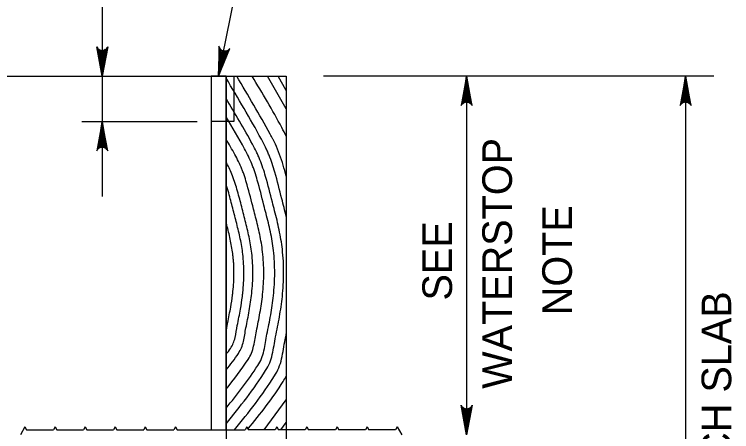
# Model space of a CAD drawing. Extents: x 636530 to 644067, y 294168 to 299122.
# Drawn here: x 638647.9 to 638720.6, y 298230.8 to 298273.1 of the extents above; entities that cross this region are included whole.
import ezdxf

# ---------------------------------------------------------------- set-up
doc = ezdxf.new("R2010")
doc.units = 0
doc.layers.add('1', color=7, linetype='Continuous')

msp = doc.modelspace()

# ---------------------------------------------------------------- linework, layer by layer
at = {"layer": '1'}
for p, q in [((638656.796004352, 298293.97989251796), (638656.796004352, 298266.856155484)), ((638668.5886920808, 298266.856155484), (638672.4146053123, 298285.9791107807)), ((638620.6012498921, 298266.856155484), (638675.4466920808, 298266.856155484)), ((638656.796004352, 298266.856155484), (638656.796004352, 298254.66415548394)), ((638667.8266920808, 298266.856155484), (638667.8266920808, 298254.66415548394)), ((638669.3506920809, 298266.856155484), (638669.3506920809, 298248.66336312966)), ((638669.3506920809, 298266.856155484), (638669.3506920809, 298193.35415548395)), ((638670.1126920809, 298266.856155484), (638670.1126920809, 298262.28415548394)), ((638675.4466920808, 298263.54628911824), (638673.5346806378, 298266.856155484)), ((638675.4466920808, 298265.4058411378), (638674.6088885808, 298266.856155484)), ((638675.4466920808, 298266.856155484), (638675.4466920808, 298193.35415548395)), ((638718.758017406, 298266.856155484), (638679.2221316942, 298266.856155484)), ((638693.7132048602, 298266.856155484), (638693.7132048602, 298230.534255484)), ((638715.8952048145, 298266.856155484), (638715.8952048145, 298193.35415548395)), ((638654.7314310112, 298262.28415548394), (638666.4301346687, 298262.28415548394)), ((638670.1126920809, 298262.28415548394), (638667.8266920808, 298262.28415548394)), ((638673.2071928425, 298231.042255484), (638675.4466920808, 298234.06786456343)), ((638674.9007366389, 298231.042255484), (638675.4466920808, 298231.7798524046)), ((638648.9716920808, 298231.34225548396), (638648.5216920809, 298230.534255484)), ((638648.9716920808, 298231.34225548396), (638649.1387712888, 298231.042255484)), ((638649.1387712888, 298231.042255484), (638651.852612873, 298231.042255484)), ((638652.0196920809, 298231.34225548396), (638651.852612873, 298231.042255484)), ((638652.0196920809, 298231.34225548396), (638652.1867712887, 298231.042255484)), ((638652.1867712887, 298231.042255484), (638654.900612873, 298231.042255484)), ((638655.0676920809, 298231.34225548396), (638654.900612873, 298231.042255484)), ((638655.0676920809, 298231.34225548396), (638655.2347712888, 298231.042255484)), ((638655.2347712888, 298231.042255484), (638657.948612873, 298231.042255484)), ((638658.1156920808, 298231.34225548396), (638657.948612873, 298231.042255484)), ((638658.1156920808, 298231.34225548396), (638658.2827712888, 298231.042255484)), ((638658.2827712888, 298231.042255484), (638660.9966128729, 298231.042255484)), ((638661.1636920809, 298231.34225548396), (638660.9966128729, 298231.042255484)), ((638661.1636920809, 298231.34225548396), (638661.3307712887, 298231.042255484)), ((638661.3307712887, 298231.042255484), (638664.044612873, 298231.042255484)), ((638664.2116920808, 298231.34225548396), (638664.044612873, 298231.042255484)), ((638664.2116920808, 298231.34225548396), (638664.3787712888, 298231.042255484)), ((638664.3787712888, 298231.042255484), (638671.274612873, 298231.042255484)), ((638671.4416920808, 298231.34225548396), (638671.274612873, 298231.042255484)), ((638671.4416920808, 298231.34225548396), (638671.6087712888, 298231.042255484)), ((638674.3226128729, 298231.042255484), (638671.6087712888, 298231.042255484)), ((638674.4896920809, 298231.34225548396), (638674.3226128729, 298231.042255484)), ((638674.4896920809, 298231.34225548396), (638674.6567712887, 298231.042255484)), ((638677.370612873, 298231.042255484), (638674.6567712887, 298231.042255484)), ((638677.5376920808, 298231.34225548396), (638677.370612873, 298231.042255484)), ((638677.5376920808, 298231.34225548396), (638677.7047712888, 298231.042255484)), ((638680.418612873, 298231.042255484), (638677.7047712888, 298231.042255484)), ((638680.5856920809, 298231.34225548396), (638680.418612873, 298231.042255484)), ((638680.5856920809, 298231.34225548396), (638680.7527712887, 298231.042255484)), ((638683.466612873, 298231.042255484), (638680.7527712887, 298231.042255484)), ((638683.6336920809, 298231.34225548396), (638683.466612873, 298231.042255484)), ((638683.6336920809, 298231.34225548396), (638683.8007712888, 298231.042255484)), ((638686.514612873, 298231.042255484), (638683.8007712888, 298231.042255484)), ((638686.6816920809, 298231.34225548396), (638686.514612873, 298231.042255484)), ((638686.6816920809, 298231.34225548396), (638687.1316920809, 298230.534255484))]:
    msp.add_line(p, q, dxfattribs=at)
for points in [[(638656.796004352, 298266.856155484), (638656.2367710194, 298269.8387888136), (638656.3163876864, 298269.72387214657), (638656.3960043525, 298269.6089554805), (638656.4960043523, 298269.5497054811), (638656.5960043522, 298269.4904554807), (638656.6960043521, 298269.4733054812), (638656.796004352, 298269.45615548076), (638656.8960043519, 298269.4733054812), (638656.9960043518, 298269.4904554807), (638657.0960043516, 298269.5497054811), (638657.1960043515, 298269.6089554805), (638657.2756210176, 298269.72387214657), (638657.3552376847, 298269.8387888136), (638656.796004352, 298266.856155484), (638657.2756210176, 298269.72387214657), (638657.1960043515, 298269.6089554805), (638656.796004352, 298266.856155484), (638657.0960043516, 298269.5497054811), (638656.9960043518, 298269.4904554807), (638656.796004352, 298266.856155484), (638656.8960043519, 298269.4733054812), (638656.796004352, 298269.45615548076), (638656.796004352, 298266.856155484), (638656.6960043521, 298269.4733054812), (638656.5960043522, 298269.4904554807), (638656.796004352, 298266.856155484), (638656.4960043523, 298269.5497054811), (638656.3960043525, 298269.6089554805), (638656.796004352, 298266.856155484), (638656.3163876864, 298269.72387214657)], [(638668.5886920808, 298266.856155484), (638669.7221951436, 298269.6711180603), (638669.6215811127, 298269.574053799), (638669.5209670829, 298269.4769895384), (638669.4112865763, 298269.438509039), (638669.3016060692, 298269.40002853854), (638669.2001847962, 298269.40282993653), (638669.098763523, 298269.4056313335), (638669.0040712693, 298269.4420662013), (638668.9093790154, 298269.47850106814), (638668.8229459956, 298269.55621783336), (638668.7365129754, 298269.63393459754), (638668.6809879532, 298269.762237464), (638668.6254629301, 298269.89054033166), (638668.5886920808, 298266.856155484), (638668.6809879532, 298269.762237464), (638668.7365129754, 298269.63393459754), (638668.5886920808, 298266.856155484), (638668.8229459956, 298269.55621783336), (638668.9093790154, 298269.47850106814), (638668.5886920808, 298266.856155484), (638669.0040712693, 298269.4420662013), (638669.098763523, 298269.4056313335), (638668.5886920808, 298266.856155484), (638669.2001847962, 298269.40282993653), (638669.3016060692, 298269.40002853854), (638668.5886920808, 298266.856155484), (638669.4112865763, 298269.438509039), (638669.5209670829, 298269.4769895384), (638668.5886920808, 298266.856155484), (638669.6215811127, 298269.574053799)], [(638693.7132048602, 298266.856155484), (638693.1539715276, 298263.8735221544), (638693.2335881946, 298263.98843882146), (638693.3132048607, 298264.1033554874), (638693.4132048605, 298264.16260548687), (638693.5132048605, 298264.22185548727), (638693.6132048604, 298264.2390054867), (638693.7132048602, 298264.25615548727), (638693.81320486, 298264.2390054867), (638693.9132048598, 298264.22185548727), (638694.0132048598, 298264.16260548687), (638694.1132048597, 298264.1033554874), (638694.1928215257, 298263.98843882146), (638694.2724381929, 298263.8735221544), (638693.7132048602, 298266.856155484), (638694.1928215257, 298263.98843882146), (638694.1132048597, 298264.1033554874), (638693.7132048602, 298266.856155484), (638694.0132048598, 298264.16260548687), (638693.9132048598, 298264.22185548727), (638693.7132048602, 298266.856155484), (638693.81320486, 298264.2390054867), (638693.7132048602, 298264.25615548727), (638693.7132048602, 298266.856155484), (638693.6132048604, 298264.2390054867), (638693.5132048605, 298264.22185548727), (638693.7132048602, 298266.856155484), (638693.4132048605, 298264.16260548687), (638693.3132048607, 298264.1033554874), (638693.7132048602, 298266.856155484), (638693.2335881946, 298263.98843882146)], [(638715.8952048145, 298266.856155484), (638715.3359714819, 298263.8735221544), (638715.4155881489, 298263.98843882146), (638715.495204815, 298264.1033554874), (638715.5952048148, 298264.16260548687), (638715.6952048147, 298264.22185548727), (638715.7952048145, 298264.2390054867), (638715.8952048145, 298264.25615548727), (638715.9952048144, 298264.2390054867), (638716.0952048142, 298264.22185548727), (638716.1952048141, 298264.16260548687), (638716.2952048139, 298264.1033554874), (638716.37482148, 298263.98843882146), (638716.4544381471, 298263.8735221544), (638715.8952048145, 298266.856155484), (638716.37482148, 298263.98843882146), (638716.2952048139, 298264.1033554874), (638715.8952048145, 298266.856155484), (638716.1952048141, 298264.16260548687), (638716.0952048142, 298264.22185548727), (638715.8952048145, 298266.856155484), (638715.9952048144, 298264.2390054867), (638715.8952048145, 298264.25615548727), (638715.8952048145, 298266.856155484), (638715.7952048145, 298264.2390054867), (638715.6952048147, 298264.22185548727), (638715.8952048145, 298266.856155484), (638715.5952048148, 298264.16260548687), (638715.495204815, 298264.1033554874), (638715.8952048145, 298266.856155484), (638715.4155881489, 298263.98843882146)], [(638656.796004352, 298262.28415548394), (638656.2367710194, 298259.3015221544), (638656.3163876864, 298259.4164388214), (638656.3960043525, 298259.5313554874), (638656.4960043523, 298259.5906054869), (638656.5960043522, 298259.6498554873), (638656.6960043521, 298259.6670054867), (638656.796004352, 298259.6841554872), (638656.8960043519, 298259.6670054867), (638656.9960043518, 298259.6498554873), (638657.0960043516, 298259.5906054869), (638657.1960043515, 298259.5313554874), (638657.2756210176, 298259.4164388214), (638657.3552376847, 298259.3015221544), (638656.796004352, 298262.28415548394), (638657.2756210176, 298259.4164388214), (638657.1960043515, 298259.5313554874), (638656.796004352, 298262.28415548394), (638657.0960043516, 298259.5906054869), (638656.9960043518, 298259.6498554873), (638656.796004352, 298262.28415548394), (638656.8960043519, 298259.6670054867), (638656.796004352, 298259.6841554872), (638656.796004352, 298262.28415548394), (638656.6960043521, 298259.6670054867), (638656.5960043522, 298259.6498554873), (638656.796004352, 298262.28415548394), (638656.4960043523, 298259.5906054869), (638656.3960043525, 298259.5313554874), (638656.796004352, 298262.28415548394), (638656.3163876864, 298259.4164388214)], [(638693.7132048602, 298230.534255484), (638693.1539715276, 298233.51688881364), (638693.2335881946, 298233.4019721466), (638693.3132048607, 298233.2870554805), (638693.4132048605, 298233.2278054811), (638693.5132048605, 298233.1685554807), (638693.6132048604, 298233.1514054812), (638693.7132048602, 298233.1342554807), (638693.81320486, 298233.1514054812), (638693.9132048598, 298233.1685554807), (638694.0132048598, 298233.2278054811), (638694.1132048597, 298233.2870554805), (638694.1928215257, 298233.4019721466), (638694.2724381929, 298233.51688881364), (638693.7132048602, 298230.534255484), (638694.1928215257, 298233.4019721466), (638694.1132048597, 298233.2870554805), (638693.7132048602, 298230.534255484), (638694.0132048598, 298233.2278054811), (638693.9132048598, 298233.1685554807), (638693.7132048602, 298230.534255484), (638693.81320486, 298233.1514054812), (638693.7132048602, 298233.1342554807), (638693.7132048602, 298230.534255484), (638693.6132048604, 298233.1514054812), (638693.5132048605, 298233.1685554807), (638693.7132048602, 298230.534255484), (638693.4132048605, 298233.2278054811), (638693.3132048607, 298233.2870554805), (638693.7132048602, 298230.534255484), (638693.2335881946, 298233.4019721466)]]:
    msp.add_lwpolyline(points, dxfattribs=at)
msp.add_lwpolyline([(638667.8266920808, 298231.042255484), (638669.3506920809, 298231.042255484), (638669.3506920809, 298266.856155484), (638667.8266920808, 298266.856155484)], close=True, dxfattribs=at)
for points in [[(638675.4466920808, 298252.63301196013), (638675.2209679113, 298253.545395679), (638674.9896280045, 298254.4433882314), (638674.2830493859, 298257.1298062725), (638673.6978339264, 298258.8555665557), (638673.5232717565, 298259.272671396), (638673.3375701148, 298259.6824609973), (638672.9245038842, 298260.4742190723), (638669.3500936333, 298266.66184954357)], [(638675.4466920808, 298256.73528369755), (638675.128682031, 298257.8480580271), (638674.7649954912, 298258.9347848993), (638674.3361227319, 298259.98438554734), (638674.2147448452, 298260.2397285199), (638674.0894357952, 298260.4921996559), (638673.8225540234, 298260.9857812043), (638670.4314132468, 298266.856155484)], [(638675.4466920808, 298260.7718206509), (638674.9900192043, 298261.6508119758), (638671.9830469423, 298266.856155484)], [(638669.3506920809, 298231.64007528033), (638673.3500897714, 298237.0433430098), (638673.7629251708, 298237.8018511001), (638674.0227759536, 298238.6589602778), (638674.3606341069, 298240.4659735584), (638674.5623109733, 298241.4767459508), (638674.751817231, 298242.4873182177), (638675.0428142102, 298244.52683108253), (638675.1743837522, 298246.9256058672), (638675.1440836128, 298248.12824620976), (638675.0428142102, 298249.32401777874), (638674.7221721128, 298251.28530064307), (638674.260587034, 298253.2218960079), (638674.0355261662, 298254.09551520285), (638673.3481255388, 298256.7090183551), (638672.7787940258, 298258.3879379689), (638672.6089698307, 298258.79372172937), (638672.4283085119, 298259.1923888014), (638672.026453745, 298259.96265694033), (638669.3506920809, 298264.59464466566)], [(638669.3506920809, 298233.22408369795), (638672.5500365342, 298237.54646321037), (638672.9330701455, 298238.25021607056), (638673.1741628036, 298239.04545219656), (638673.4876316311, 298240.72202068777), (638673.6813270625, 298241.6927913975), (638673.8633335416, 298242.66336990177), (638674.1428142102, 298244.622168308), (638674.2686569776, 298246.9165325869), (638674.2396757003, 298248.06682608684), (638674.1428142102, 298249.21054978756), (638673.8367883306, 298251.08242911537), (638673.3962442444, 298252.93074630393), (638673.1768345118, 298253.7824294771), (638672.5066940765, 298256.33030922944), (638672.2541765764, 298257.1582695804), (638672.1084002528, 298257.56471669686), (638671.9516581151, 298257.9670722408), (638671.2182086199, 298259.50225102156), (638669.3506920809, 298262.7350926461)], [(638669.3506920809, 298235.16009398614), (638671.5721936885, 298238.1613879), (638671.9188028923, 298238.7982177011), (638672.1369689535, 298239.51783120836), (638672.420628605, 298241.03496717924), (638672.6045689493, 298241.95684694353), (638672.7774090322, 298242.8785441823), (638673.0428142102, 298244.73869158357), (638673.1616575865, 298246.90544302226), (638673.1342882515, 298247.99175704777), (638673.0428142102, 298249.0718666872), (638672.7546525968, 298250.83447502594), (638672.3398252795, 298252.57489666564), (638672.1273224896, 298253.39976914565), (638671.4782778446, 298255.8674425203), (638671.2337095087, 298256.6693389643), (638671.0925221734, 298257.06299126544), (638670.9407142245, 298257.45268079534), (638670.2303534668, 298258.9395326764), (638669.3506920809, 298260.4623068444)], [(638669.3506920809, 298237.09610427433), (638670.594350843, 298238.77631258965), (638670.9045356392, 298239.3462193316), (638671.0997751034, 298239.9902102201), (638671.3536255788, 298241.34791367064), (638671.5278108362, 298242.2209024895), (638671.691484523, 298243.09371846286), (638671.9428142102, 298244.8552148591), (638672.0546581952, 298246.89435345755), (638672.0289008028, 298247.9166880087), (638671.9428142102, 298248.9331835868), (638671.672516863, 298250.5865209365), (638671.2834063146, 298252.2190470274), (638671.0778104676, 298253.0171088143), (638670.8764982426, 298253.8175397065), (638670.4498616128, 298255.4045758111), (638669.9297703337, 298256.9382893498), (638669.3506920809, 298258.18399020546)], [(638669.3506920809, 298238.68011269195), (638669.7942976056, 298239.27943279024), (638670.0746806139, 298239.79458430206), (638670.2511619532, 298240.37670213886), (638670.4806231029, 298241.60396080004), (638670.6468269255, 298242.4369479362), (638670.8030008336, 298243.2697701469), (638670.995243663, 298244.52724313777), (638671.0428142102, 298244.9505520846), (638671.1194371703, 298245.9174668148), (638671.1489314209, 298246.8852801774), (638671.1244928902, 298247.8552678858), (638671.0428142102, 298248.8197155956), (638670.7871330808, 298250.38364940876), (638670.419063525, 298251.92789732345), (638670.2191188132, 298252.70402308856), (638670.023339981, 298253.48245284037), (638669.6084301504, 298255.0258666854), (638669.3506920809, 298255.85316878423)], [(638669.3506920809, 298241.0037775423), (638669.4309931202, 298241.44855822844), (638669.4694813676, 298241.6701507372), (638669.5106203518, 298241.88845761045), (638669.6679559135, 298242.67699843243), (638669.8157967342, 298243.4653831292), (638669.99778192, 298244.65576019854), (638670.0428142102, 298245.0564823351), (638670.1160237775, 298245.96539580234), (638670.142568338, 298246.87519875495), (638670.1195952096, 298247.78702330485), (638670.0881763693, 298248.2413038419), (638670.0428142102, 298248.6936400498), (638669.8033733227, 298250.15823660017), (638669.6414631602, 298250.8823247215), (638669.4586826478, 298251.6043976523), (638669.3506920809, 298252.0190682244)], [(638670.2109230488, 298231.042255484), (638674.2390378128, 298236.48432056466), (638674.68498631, 298237.3036677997), (638674.9656794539, 298238.22952481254), (638675.1559515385, 298239.2070687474), (638675.3306368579, 298240.181476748), (638675.4466920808, 298240.759602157)], [(638671.5527212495, 298231.0950428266), (638675.1279858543, 298235.92529811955), (638675.4466920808, 298236.4489010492)]]:
    msp.add_spline(points, degree=3, dxfattribs=at)

# ---------------------------------------------------------------- texts
for s, p in [('WATERSTOP', (638698.301976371, 298235.1886496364)), ('NOTE', (638704.3739804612, 298242.64140551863)), ('SEE', (638692.2299722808, 298244.1295944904)), ('APPROACH SLAB', (638720.5179519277, 298211.1720500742))]:
    msp.add_text(s, height=2.99999999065, rotation=90, dxfattribs=at).set_placement(p)

doc.saveas('drawing.dxf')
